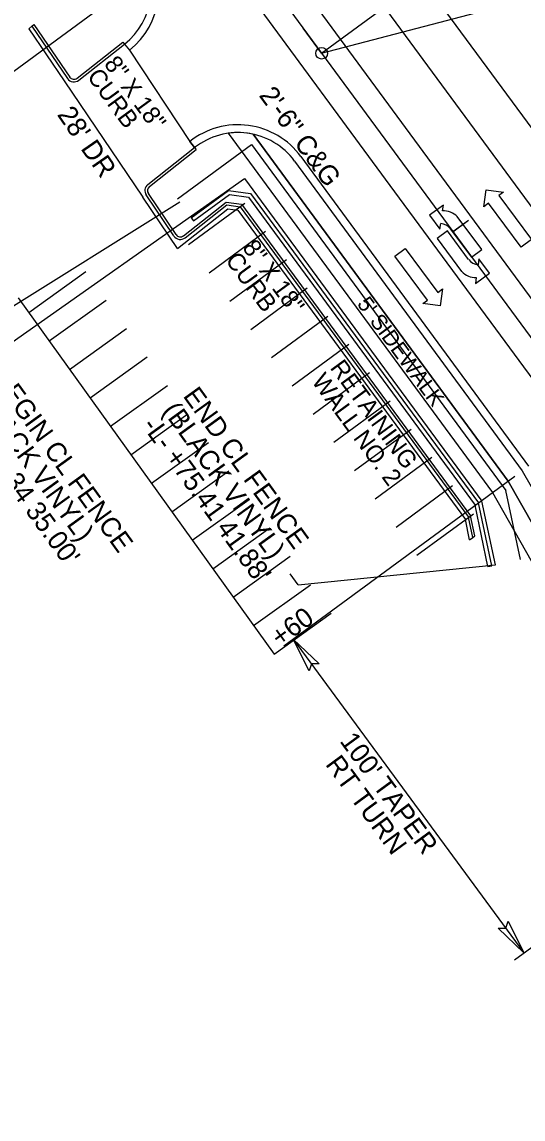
# Model space of a CAD drawing. Extents: x 1762196 to 1766326, y 709922 to 713142.
# Drawn here: x 1763812.4 to 1763941, y 711388.5 to 711670.2 of the extents above; entities that cross this region are included whole.
import ezdxf

# ---------------------------------------------------------------- set-up
doc = ezdxf.new("R2010")
doc.units = 0
for name, color, linetype in [('Old_Level_2', 7, 'Continuous'), ('Old_Level_3', 7, 'Continuous'), ('Pattern 1', 7, 'Continuous'), ('Pattern 2', 7, 'Continuous'), ('Pattern 3', 7, 'Continuous'), ('Prop Conc 2ft 6in Curb and Gutter', 7, 'Continuous'), ('Prop Dimension', 7, 'Continuous'), ('Prop EOT', 7, 'Continuous'), ('Prop Fence Chain Link', 7, 'Continuous'), ('Prop Horizontal Alignment', 7, 'Continuous'), ('Prop Horizontal Alignment Station Label', 7, 'Continuous'), ('Prop Horizontal Alignment Tick Large', 7, 'Continuous'), ('Prop Horizontal Alignment Tick Small', 7, 'Continuous'), ('Prop Lane Arrow CELL', 7, 'Continuous'), ('Prop Lane Lines', 7, 'Continuous'), ('Prop Terminator CELL', 7, 'Continuous'), ('Scratch_Level_0', 7, 'Continuous'), ('Temp Shoring', 7, 'Continuous')]:
    doc.layers.add(name, color=color, linetype=linetype)

msp = doc.modelspace()

# ---------------------------------------------------------------- linework, layer by layer
at = {"layer": 'Old_Level_2'}
for p, q in [((1763814.97, 711669.07), (1763815.48, 711669.5)), ((1763815.48, 711669.5), (1763824.68, 711656.03)), ((1763826.6, 711655.74), (1763838.33, 711664.99)), ((1763838.33, 711664.99), (1763838.75, 711664.47)), ((1763845.15, 711627.9), (1763857.17, 711637.39)), ((1763856.75, 711637.91), (1763857.17, 711637.39)), ((1763851.97, 711615.58), (1763844.87, 711626.11)), ((1763853.9, 711615.28), (1763864.82, 711623.9)), ((1763864.82, 711623.9), (1763868.77, 711623.37)), ((1763868.77, 711623.37), (1763927.58, 711543.38)), ((1763928.66, 711538.19), (1763927.58, 711543.38)), ((1763928.12, 711537.8), (1763928.66, 711538.19))]:
    msp.add_line(p, q, dxfattribs=at)
for centre, start, end in [((1763825.77, 711656.78), 214.31, 308.2745), ((1763845.97, 711626.86), 128.2745, 213.9971), ((1763853.07, 711616.32), 213.9971, 308.2745)]:
    msp.add_arc(centre, 1.33, start, end, dxfattribs=at)
at = {"layer": 'Old_Level_3'}
for p, q in [((1763814.21, 711668.4), (1763814.97, 711669.07)), ((1763814.21, 711668.4), (1763823.3, 711655.09)), ((1763814.97, 711669.07), (1763824.12, 711655.65)), ((1763827.01, 711655.21), (1763838.75, 711664.47)), ((1763838.75, 711664.47), (1763839.99, 711662.9)), ((1763823.29, 711655.09), (1763843.48, 711625.18)), ((1763855.51, 711639.48), (1763856.75, 711637.91)), ((1763844.73, 711628.43), (1763856.75, 711637.91)), ((1763851.42, 711615.21), (1763844.31, 711625.74)), ((1763852.39, 711611.97), (1763843.48, 711625.18)), ((1763854.31, 711614.75), (1763865.01, 711623.2)), ((1763865.01, 711623.2), (1763868.4, 711622.74)), ((1763868.4, 711622.74), (1763927.04, 711542.98)), ((1763852.39, 711611.97), (1763865.3, 711622.15)), ((1763865.3, 711622.15), (1763867.84, 711621.81)), ((1763867.84, 711621.81), (1763926.24, 711542.39)), ((1763927.31, 711537.21), (1763926.24, 711542.39)), ((1763928.12, 711537.8), (1763927.04, 711542.98)), ((1763927.31, 711537.21), (1763928.12, 711537.8))]:
    msp.add_line(p, q, dxfattribs=at)
for centre, start, end in [((1763825.77, 711656.78), 214.31, 308.2745), ((1763845.97, 711626.86), 128.2745, 213.9971), ((1763853.07, 711616.32), 213.9971, 308.2745)]:
    msp.add_arc(centre, 2, start, end, dxfattribs=at)
at = {"layer": 'Pattern 1'}
for p, q in [((1763865.35, 711641.6), (1763933.19, 711549.33)), ((1763937.22, 711552.29), (1763871.73, 711641.37)), ((1763986.79, 711464.61), (1763937.22, 711552.29)), ((1763933.19, 711549.33), (1763982.76, 711461.65))]:
    msp.add_line(p, q, dxfattribs=at)
msp.add_arc((1763867.9, 711623.78), 18, 77.7346, 98.1464, dxfattribs=at)
at = {"layer": 'Pattern 2'}
for p, q in [((1763865.35, 711641.6), (1763933.19, 711549.33)), ((1763871.73, 711641.37), (1763937.22, 711552.29)), ((1763937.22, 711552.29), (1763986.79, 711464.61)), ((1763933.19, 711549.33), (1763982.76, 711461.65))]:
    msp.add_line(p, q, dxfattribs=at)
msp.add_arc((1763867.9, 711623.78), 18, 77.7346, 98.1464, dxfattribs=at)
at = {"layer": 'Pattern 3'}
for p, q in [((1763855.87, 711619.89), (1763865.43, 711626.92)), ((1763856.46, 711619.09), (1763865.69, 711625.88)), ((1763865.43, 711626.92), (1763871.12, 711626.15)), ((1763865.69, 711625.88), (1763870.57, 711625.22)), ((1763871.12, 711626.15), (1763929.57, 711546.66)), ((1763870.57, 711625.22), (1763928.76, 711546.07)), ((1763855.87, 711619.89), (1763856.46, 711619.09)), ((1763932.99, 711530.55), (1763929.57, 711546.66)), ((1763932.03, 711530.35), (1763928.76, 711546.07)), ((1763932.03, 711530.35), (1763932.99, 711530.55))]:
    msp.add_line(p, q, dxfattribs=at)
at = {"layer": 'Prop Conc 2ft 6in Curb and Gutter'}
for p, q in [((1763838.75, 711664.47), (1763839.99, 711662.9)), ((1763856.75, 711637.91), (1763855.51, 711639.48)), ((1763882.4, 711634.44), (1763940.85, 711554.95)), ((1763940.85, 711554.95), (1763990.42, 711467.28))]:
    msp.add_line(p, q, dxfattribs=at)
for centre, start, end in [((1763827.6, 711678.6), 308.2745, 36.325), ((1763867.9, 711623.78), 36.325, 128.2745)]:
    msp.add_arc(centre, 18, start, end, dxfattribs=at)
at = {"layer": 'Prop Dimension'}
for p, q in [((1763761.66, 711621.8), (1763842.85, 711681.49)), ((1763798.86, 711580.18), (1763869.56, 711629.96)), ((1763852.93, 711623.88), (1763777.54, 711576.72)), ((1763879.62, 711509.93), (1763938.95, 711553.55)), ((1763883.34, 711525.64), (1763933.96, 711530.76)), ((1763883.34, 711525.64), (1763881.28, 711528.49)), ((1763882.03, 711511.71), (1763941.27, 711431.14)), ((1763938.85, 711429.37), (1763988, 711465.5))]:
    msp.add_line(p, q, dxfattribs=at)
at = {"layer": 'Prop EOT'}
for p, q in [((1763839.99, 711662.9), (1763855.51, 711639.48)), ((1763884.01, 711635.63), (1763942.46, 711556.14))]:
    msp.add_line(p, q, dxfattribs=at)
for centre, start, end in [((1763827.6, 711678.6), 308.2745, 36.325), ((1763867.9, 711623.78), 36.325, 128.2745)]:
    msp.add_arc(centre, 20, start, end, dxfattribs=at)
at = {"layer": 'Prop Fence Chain Link'}
for p in [(1763869.56, 711629.96), (1763933.96, 711530.76)]:
    msp.add_line(p, (1763930.5, 711547.08), dxfattribs=at)
at = {"layer": 'Prop Horizontal Alignment'}
for p, q in [((1763362.47, 712378.73), (1764087.96, 711392.01)), ((1763889.35, 711662.13), (1763906.47, 711674.71))]:
    msp.add_line(p, q, dxfattribs=at)
at = {"layer": 'Prop Horizontal Alignment Station Label'}
msp.add_line((1763889.35, 711662.13), (1764064.44, 711708.2), dxfattribs=at)
msp.add_circle((1763889.35, 711662.13), 1.5, dxfattribs=at)
at = {"layer": 'Prop Horizontal Alignment Tick Large'}
for q in [(1763884.61, 711668.58), (1763894.09, 711655.69)]:
    msp.add_line((1763889.35, 711662.13), q, dxfattribs=at)
at = {"layer": 'Prop Horizontal Alignment Tick Small'}
for p in [(1763923.03, 711616.32), (1763923.03, 711616.33)]:
    msp.add_line(p, (1763927.06, 711619.29), dxfattribs=at)
at = {"layer": 'Prop Lane Arrow CELL'}
for p, q in [((1763930.98, 711622.72), (1763931.59, 711627.1)), ((1763931.59, 711627.1), (1763936.04, 711626.48)), ((1763936.04, 711626.48), (1763934.84, 711625.58)), ((1763934.84, 711625.58), (1763943.18, 711614.34)), ((1763920.61, 711623.16), (1763917.05, 711620.58)), ((1763920.39, 711621.69), (1763920.61, 711623.16)), ((1763932.19, 711623.62), (1763930.98, 711622.72)), ((1763940.53, 711612.38), (1763932.19, 711623.62)), ((1763917.05, 711620.58), (1763919.69, 711616.94)), ((1763930.43, 711611.71), (1763924.14, 711620.18)), ((1763919.69, 711616.94), (1763919.91, 711618.41)), ((1763922.32, 711617.08), (1763927.78, 711609.74)), ((1763921.63, 711616.51), (1763918.98, 711614.54)), ((1763918.98, 711614.54), (1763925.27, 711606.07)), ((1763927.08, 711609.16), (1763921.63, 711616.51)), ((1763943.18, 711614.34), (1763940.53, 711612.38)), ((1763908.17, 711610.01), (1763910.82, 711611.98)), ((1763910.82, 711611.98), (1763919.17, 711600.74)), ((1763927.78, 711609.74), (1763930.43, 711611.71)), ((1763916.52, 711598.77), (1763908.17, 711610.01)), ((1763929.72, 711609.31), (1763929.5, 711607.84)), ((1763932.4, 711605.7), (1763929.72, 711609.31)), ((1763928.83, 711603.04), (1763932.4, 711605.7)), ((1763929.01, 711604.55), (1763928.83, 711603.04)), ((1763919.17, 711600.74), (1763920.37, 711601.63)), ((1763920.37, 711601.63), (1763919.76, 711597.26)), ((1763915.31, 711597.88), (1763916.52, 711598.77)), ((1763919.76, 711597.26), (1763915.31, 711597.88))]:
    msp.add_line(p, q, dxfattribs=at)
for centre, radius, start, end in [((1763920.45, 711616.45), 5.25, 45.2727, 90.5844), ((1763919.7, 711615.15), 3.27, 36.5966, 86.2548), ((1763929.74, 711611.1), 3.28, 216.5966, 266.2548), ((1763928.98, 711609.8), 5.25, 225.2727, 270.5844)]:
    msp.add_arc(centre, radius, start, end, dxfattribs=at)
at = {"layer": 'Prop Lane Lines'}
for p, q in [((1763367.31, 712382.29), (1763916.53, 711635.29)), ((1763357.64, 712375.18), (1763906.87, 711628.18)), ((1763845.88, 711755.02), (1764104.07, 711403.86)), ((1763887.55, 711718.61), (1763967.18, 711610.3)), ((1763916.53, 711635.29), (1764092.79, 711395.56)), ((1763906.87, 711628.18), (1764083.12, 711388.46))]:
    msp.add_line(p, q, dxfattribs=at)
at = {"layer": 'Prop Terminator CELL'}
for points in [[(1763886.12, 711503.54), (1763882.03, 711511.71), (1763888.68, 711505.37), (1763886.71, 711505.35)], [(1763937.19, 711439.31), (1763941.27, 711431.14), (1763934.62, 711437.49), (1763936.59, 711437.51)]]:
    msp.add_lwpolyline(points, close=True, dxfattribs=at)
at = {"layer": 'Scratch_Level_0'}
for p, q in [((1763855.14, 711612.99), (1763869.64, 711623.66)), ((1763860.47, 711605.74), (1763874.97, 711616.41)), ((1763865.8, 711598.49), (1763880.31, 711609.15)), ((1763814.16, 711595.59), (1763828.79, 711606.08)), ((1763871.14, 711591.24), (1763885.64, 711601.9)), ((1763811.48, 711599.33), (1763877.13, 711507.84)), ((1763819.41, 711588.27), (1763834.03, 711598.77)), ((1763876.47, 711583.99), (1763890.97, 711594.65)), ((1763824.66, 711580.96), (1763839.28, 711591.46)), ((1763881.8, 711576.74), (1763896.3, 711587.4)), ((1763829.9, 711573.65), (1763844.53, 711584.14)), ((1763887.13, 711569.49), (1763901.63, 711580.15)), ((1763835.15, 711566.34), (1763849.78, 711576.83)), ((1763892.46, 711562.24), (1763906.96, 711572.9)), ((1763840.4, 711559.02), (1763855.02, 711569.52)), ((1763897.79, 711554.99), (1763912.29, 711565.65)), ((1763845.64, 711551.71), (1763860.27, 711562.21)), ((1763903.12, 711547.73), (1763917.63, 711558.4)), ((1763850.89, 711544.4), (1763865.52, 711554.89)), ((1763908.45, 711540.48), (1763922.96, 711551.15)), ((1763856.14, 711537.09), (1763870.76, 711547.58)), ((1763913.79, 711533.23), (1763928.29, 711543.9)), ((1763861.39, 711529.78), (1763876.01, 711540.27)), ((1763866.63, 711522.46), (1763881.26, 711532.96)), ((1763871.88, 711515.15), (1763886.5, 711525.65)), ((1763877.13, 711507.84), (1763891.75, 711518.33))]:
    msp.add_line(p, q, dxfattribs=at)
at = {"layer": 'Temp Shoring'}
for p, q in [((1763852.31, 711624.73), (1763871.33, 711638.71)), ((1763871.33, 711638.71), (1763936.66, 711549.84)), ((1763940.42, 711532.13), (1763936.66, 711549.84))]:
    msp.add_line(p, q, dxfattribs=at)

# ---------------------------------------------------------------- texts
at = {"layer": 'Prop Dimension'}
for s, height, rotation, p in [('8" X 18"', 4.5, 306.2176, (1763833.32, 711659.37)), ('CURB', 4.5, 306.2176, (1763828.96, 711656.18)), ('2\'-6" C&G', 5, 306.2561, (1763873.1, 711651.29)), ("28' DR", 5, 304.6896, (1763821.32, 711646.37)), ('8" X 18"', 4.5, 306.2176, (1763868.82, 711612.19)), ('CURB', 4.5, 306.2176, (1763864.46, 711609)), ("5' SIDEWALK", 4, 306.3161, (1763898.28, 711597.76)), ('RETAINING', 4.5, 306.2176, (1763891.33, 711581.35)), ('WALL NO. 2', 4.5, 306.2176, (1763886.61, 711577.89)), ('+60', 5, 36.325, (1763878.65, 711509.5)), ("100' TAPER", 5, 306.325, (1763893.83, 711485.48)), ('RT TURN', 5, 306.325, (1763890.14, 711479.52))]:
    msp.add_text(s, height=height, rotation=rotation, dxfattribs=at).set_placement(p)
at = {"layer": 'Prop Fence Chain Link'}
for s, p in [('BEGIN CL FENCE', (1763804.55, 711578.64)), ('(BLACK VINYL)', (1763799.28, 711574.83)), ('END CL FENCE', (1763853.6, 711574.12)), ("-L- +57.34 35.00'", (1763794.02, 711571.02)), ('(BLACK VINYL)', (1763848.33, 711570.31)), ("-L- +75.41 41.88'", (1763843.07, 711566.49))]:
    msp.add_text(s, height=5, rotation=305.9055, dxfattribs=at).set_placement(p)

doc.saveas('drawing.dxf')
